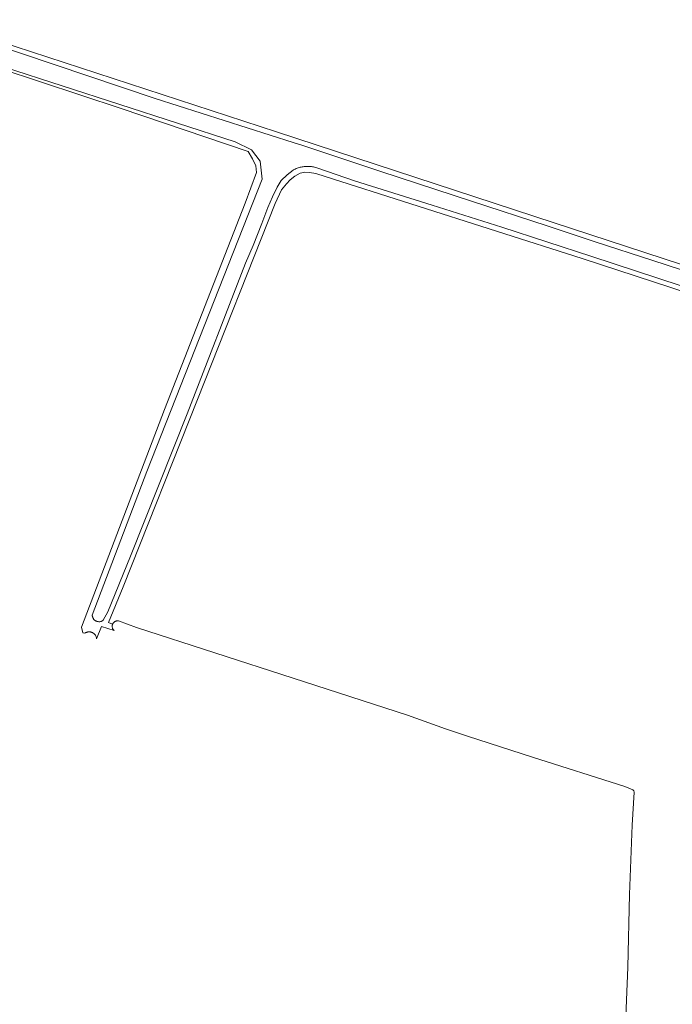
# Model space of a CAD drawing. Header units: metres. Extents: x 250001 to 257773, y 598992 to 609118.
# Tile 375 of 656: x 250880 to 251167, y 603407 to 603840. Entities that reach past the tile are written whole.
import ezdxf

# ---------------------------------------------------------------- set-up
doc = ezdxf.new("R2010")
doc.units = ezdxf.units.M
for name, color, linetype, lineweight in [('B-WE-GR-BOUWLAND-GV', 252, 'Continuous', 13), ('B-WE-GR-GROENVOORZIENING-GV', 252, 'Continuous', 18), ('X-XX-AL-REFERENTIE-G', 7, 'Continuous', 18)]:
    doc.layers.add(name, color=color, linetype=linetype, lineweight=lineweight)

# ---------------------------------------------------------------- blocks, each defined once
blk = doc.blocks.new('BS2021-132-Xref-BGT-GRIJS-20210617-aangepast')
at = {"layer": 'B-WE-GR-BOUWLAND-GV', "flags": 128}
blk.add_lwpolyline([(251213.704, 603706.558), (251127.238, 603734.816), (251014.102, 603770.905), (251009.974, 603772.175), (251007.222, 603772.704), (251005.211, 603772.81), (251003.095, 603772.281), (251000.766, 603771.011), (250998.756, 603769.423), (250997.062, 603767.624), (250994.946, 603765.084), (250993.993, 603763.073), (250992.935, 603760.957), (250992.088, 603759.052), (250958.01, 603672.691), (250925.307, 603590.353), (250918.828, 603574.678), (250920.62, 603573.936), (250920.644, 603573.992), (250920.737, 603574.168), (250920.844, 603574.336), (250920.964, 603574.495), (250921.096, 603574.644), (250921.239, 603574.781), (250921.394, 603574.907), (250921.557, 603575.02), (250921.73, 603575.12), (250921.91, 603575.205), (250922.096, 603575.276), (250922.24, 603575.318), (250922.287, 603575.332), (250922.482, 603575.372), (250922.679, 603575.396), (250922.878, 603575.405), (250923.077, 603575.397), (250923.155, 603575.39), (250931.105, 603572.446), (251000, 603550.122), (251050.328, 603533.815), (251067.08, 603527.783), (251076.816, 603524.615), (251105.298, 603515.298), (251145.963, 603502.428), (251149.539, 603501.036), (251149.669, 603500.881), (251149.787, 603500.716), (251149.891, 603500.542), (251149.981, 603500.361), (251150.057, 603500.173), (251150.088, 603500), (251149.142, 603485.514), (251147.979, 603455.008), (251147.23, 603422.946), (251146.216, 603397.525)], dxfattribs=at)
at = {"layer": 'B-WE-GR-GROENVOORZIENING-GV', "flags": 128}
for points in [[(250871.144, 603818.416), (250924.343, 603800.815), (250980.223, 603781.871), (250982.128, 603778.59), (250983.61, 603775.521), (250983.928, 603772.663), (250978.848, 603759.117), (250943.393, 603668.312), (250906.881, 603572.638), (250907.528, 603570.067), (250908.447, 603569.938), (250908.639, 603570.061), (250908.839, 603570.171), (250909.046, 603570.266), (250909.26, 603570.346), (250909.478, 603570.411), (250909.701, 603570.461), (250909.926, 603570.495), (250910.154, 603570.513), (250910.382, 603570.515), (250910.609, 603570.501), (250910.835, 603570.471), (250911.059, 603570.425), (250911.279, 603570.364), (250911.494, 603570.288), (250911.66, 603570.216), (250911.703, 603570.197), (250911.905, 603570.091), (250912.099, 603569.971), (250912.284, 603569.838), (250912.46, 603569.693), (250912.625, 603569.535), (250912.778, 603569.367), (250912.92, 603569.188), (250913.048, 603568.999), (250913.163, 603568.802), (250913.264, 603568.597), (250913.35, 603568.386), (250913.421, 603568.17), (250913.477, 603567.948), (250913.517, 603567.724), (250913.542, 603567.497), (250913.549, 603567.371), (250915.691, 603572.869), (250921.229, 603571.082), (250921.087, 603571.22), (250920.955, 603571.369), (250920.837, 603571.528), (250920.731, 603571.697), (250920.639, 603571.873), (250920.562, 603572.056), (250920.499, 603572.245), (250920.421, 603572.635), (250920.405, 603572.833), (250920.406, 603573.032), (250920.422, 603573.231), (250920.455, 603573.427), (250920.503, 603573.62), (250920.566, 603573.808), (250920.62, 603573.936), (250918.828, 603574.678), (250925.307, 603590.353), (250958.01, 603672.691), (250992.088, 603759.052), (250992.935, 603760.957), (250993.993, 603763.073), (250994.946, 603765.084), (250997.062, 603767.624), (250998.756, 603769.423), (251000.766, 603771.011), (251003.095, 603772.281), (251005.211, 603772.81), (251007.222, 603772.704), (251009.974, 603772.175), (251014.102, 603770.905), (251127.238, 603734.816), (251213.704, 603706.558)], [(251170.263, 603722.93), (251131.495, 603735.657), (251091.85, 603748.556), (251061.272, 603758.266), (251026.987, 603769.028), (251010.822, 603774.578), (251010.383, 603774.723), (251009.94, 603774.854), (251009.493, 603774.969), (251009.042, 603775.068), (251008.588, 603775.152), (251008.131, 603775.22), (251007.672, 603775.272), (251006.751, 603775.329), (251006.289, 603775.333), (251005.827, 603775.321), (251005.366, 603775.294), (251004.906, 603775.25), (251004.448, 603775.19), (251003.992, 603775.115), (251003.54, 603775.024), (251003.09, 603774.917), (251002.645, 603774.795), (251002.204, 603774.657), (251001.768, 603774.504), (251001.338, 603774.337), (251000.914, 603774.154), (251000.496, 603773.957), (251000.086, 603773.745), (251000, 603773.697), (250997.363, 603771.633), (250994.83, 603769.052), (250992.953, 603766.125), (250990.894, 603761.953), (250988.891, 603757.283), (250986.209, 603750.128), (250982.43, 603740.515), (250979.108, 603732.808), (250953.33, 603666.471), (250928.459, 603603.765), (250918.538, 603579.291), (250916.497, 603575.644), (250916.323, 603575.512), (250916.14, 603575.394), (250915.949, 603575.289), (250915.751, 603575.198), (250915.547, 603575.122), (250915.338, 603575.062), (250914.909, 603574.988), (250914.692, 603574.974), (250914.474, 603574.977), (250914.257, 603574.995), (250914.042, 603575.03), (250913.83, 603575.08), (250913.641, 603575.139), (250913.622, 603575.145), (250913.419, 603575.226), (250913.223, 603575.321), (250913.035, 603575.431), (250912.855, 603575.553), (250912.685, 603575.689), (250912.524, 603575.837), (250912.376, 603575.996), (250912.239, 603576.166), (250912.115, 603576.345), (250912.005, 603576.533), (250911.908, 603576.729), (250911.826, 603576.931), (250911.76, 603577.138), (250911.708, 603577.35), (250911.672, 603577.565), (250911.653, 603577.782), (250911.652, 603577.814), (250935.691, 603641.11), (250986.457, 603769.733), (250985.531, 603777.671), (250981.695, 603782.565), (250974.452, 603786.102), (250873.083, 603818.946)], [(250865.585, 603830.017), (250939.276, 603805.269), (251000, 603785.911), (251004.35, 603784.461), (251038.672, 603773.017), (251078.444, 603760.038), (251111.861, 603749.198), (251132.986, 603742.098), (251158.355, 603733.951), (251195.201, 603721.956), (251217.875, 603714.45), (251219.261, 603716.305), (251114.831, 603750.531), (250992.726, 603790.484), (250841.623, 603839.882)]]:
    blk.add_lwpolyline(points, dxfattribs=at)

msp = doc.modelspace()

# ---------------------------------------------------------------- block references
at = {"layer": 'X-XX-AL-REFERENTIE-G'}
msp.add_blockref('BS2021-132-Xref-BGT-GRIJS-20210617-aangepast', (0, 0), dxfattribs=at)

doc.saveas('drawing.dxf')
